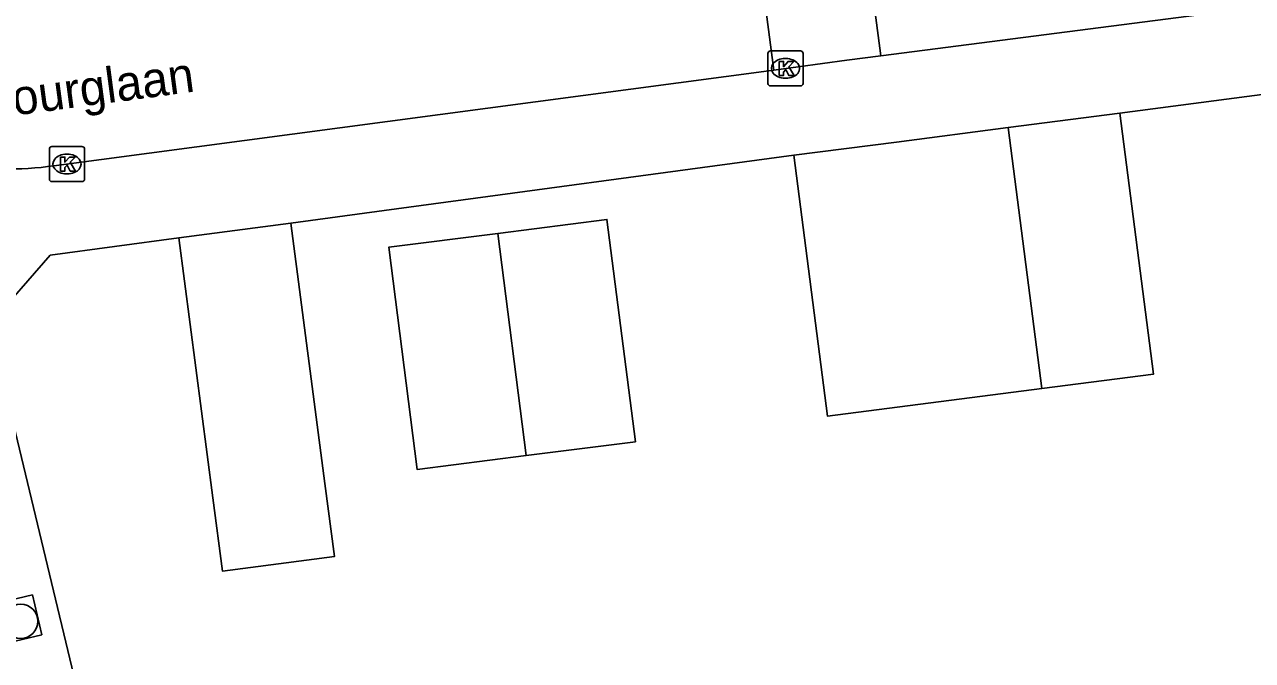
# Model space of a CAD drawing. Extents: x 158474 to 159560, y 388525 to 389605.
# Drawn here: x 159361.76 to 159396.69, y 388879.05 to 388897.14 of the extents above; entities that cross this region are included whole.
import ezdxf

# ---------------------------------------------------------------- set-up
doc = ezdxf.new("R2010")
doc.units = 0
for name, color, linetype in [('IMGEO_Boom', 7, 'Continuous'), ('IMGEO_Kolk', 7, 'Continuous'), ('IMGEO_Muur', 7, 'Continuous'), ('IMGEO_Openbare_ruimte_label', 7, 'Continuous'), ('IMGEO_Pand', 7, 'Continuous'), ('IMGEO_Parkeervlak_open', 7, 'Continuous'), ('IMGEO_Rijbaan_lokaal_open', 7, 'Continuous'), ('IMGEO_Voetpad_open', 7, 'Continuous')]:
    doc.layers.add(name, color=color, linetype=linetype)

msp = doc.modelspace()

# ---------------------------------------------------------------- linework, layer by layer
at = {"layer": 'IMGEO_Boom'}
msp.add_circle((159361.653, 388880.161), 0.489, dxfattribs=at)
at = {"layer": 'IMGEO_Kolk'}
for p, q in [((159382.982, 388896.39), (159383.834, 388896.39)), ((159382.907, 388895.464), (159382.907, 388896.316)), ((159383.395, 388896.17), (159383.42, 388896.17)), ((159383.908, 388896.316), (159383.908, 388895.464)), ((159383.834, 388895.39), (159382.982, 388895.39)), ((159383.418, 388895.61), (159383.393, 388895.61)), ((159362.469, 388892.743), (159362.469, 388893.595)), ((159362.544, 388893.669), (159363.396, 388893.669)), ((159363.47, 388893.595), (159363.47, 388892.743)), ((159362.957, 388893.449), (159362.982, 388893.449)), ((159362.98, 388892.889), (159362.955, 388892.889)), ((159363.396, 388892.669), (159362.544, 388892.669))]:
    msp.add_line(p, q, dxfattribs=at)
for points in [[(159382.982, 388896.39), (159383.834, 388896.39)], [(159382.907, 388895.464), (159382.907, 388896.316)], [(159383.228, 388896.09), (159383.351, 388896.09), (159383.351, 388895.939), (159383.481, 388896.09), (159383.645, 388896.09), (159383.499, 388895.939), (159383.652, 388895.69), (159383.5, 388895.69), (159383.415, 388895.854), (159383.351, 388895.787), (159383.351, 388895.69), (159383.228, 388895.69), (159383.228, 388896.09)], [(159383.908, 388896.316), (159383.908, 388895.464)], [(159383.834, 388895.39), (159382.982, 388895.39)], [(159362.469, 388892.743), (159362.469, 388893.595)], [(159362.544, 388893.669), (159363.396, 388893.669)], [(159363.47, 388893.595), (159363.47, 388892.743)], [(159362.79, 388893.369), (159362.913, 388893.369), (159362.913, 388893.218), (159363.043, 388893.369), (159363.207, 388893.369), (159363.061, 388893.218), (159363.214, 388892.969), (159363.062, 388892.969), (159362.977, 388893.133), (159362.913, 388893.066), (159362.913, 388892.969), (159362.79, 388892.969), (159362.79, 388893.369)], [(159363.396, 388892.669), (159362.544, 388892.669)]]:
    msp.add_lwpolyline(points, dxfattribs=at)
for centre, start, end in [((159382.984, 388896.314), 91.552, 178.448), ((159382.984, 388896.314), 91.552, 178.448), ((159383.832, 388896.314), 1.552, 88.448), ((159383.832, 388896.314), 1.552, 88.448), ((159382.984, 388895.466), 181.552, 268.448), ((159382.984, 388895.466), 181.552, 268.448), ((159383.832, 388895.466), 271.552, 358.448), ((159383.832, 388895.466), 271.552, 358.448), ((159362.546, 388893.593), 91.552, 178.448), ((159362.546, 388893.593), 91.552, 178.448), ((159363.394, 388893.593), 1.552, 88.448), ((159363.394, 388893.593), 1.552, 88.448), ((159362.546, 388892.745), 181.552, 268.448), ((159362.546, 388892.745), 181.552, 268.448), ((159363.394, 388892.745), 271.552, 358.448), ((159363.394, 388892.745), 271.552, 358.448)]:
    msp.add_arc(centre, 0.0765, start, end, dxfattribs=at)
for centre, major_axis, ratio, start_param, end_param in [((159383.394, 388895.89), (-0.387, 0.002), 0.722429, 4.712389, 7.853982), ((159383.419, 388895.89), (-0.39, 0.002), 0.717154, 1.570796, 4.712389), ((159362.956, 388893.169), (-0.387, 0.002), 0.722429, 4.712389, 7.853982), ((159362.981, 388893.169), (-0.39, 0.002), 0.717154, 1.570796, 4.712389)]:
    msp.add_ellipse(centre, major_axis=major_axis, ratio=ratio, start_param=start_param, end_param=end_param, dxfattribs=at)
at = {"layer": 'IMGEO_Muur'}
msp.add_lwpolyline([(159369.335, 388891.489), (159371.99, 388891.847)], dxfattribs=at)
at = {"layer": 'IMGEO_Pand'}
for points in [[(159389.745, 388894.204), (159392.919, 388894.613)], [(159392.919, 388894.613), (159393.875, 388887.192), (159390.7, 388886.783)], [(159383.646, 388893.419), (159386.569, 388893.795), (159389.745, 388894.204)], [(159389.745, 388894.204), (159390.7, 388886.783)], [(159390.7, 388886.783), (159384.602, 388885.998), (159383.646, 388893.419)], [(159369.335, 388891.489), (159366.156, 388891.073)], [(159366.156, 388891.073), (159367.123, 388883.668), (159367.395, 388881.583), (159370.576, 388881.999), (159370.303, 388884.083), (159369.335, 388891.489)], [(159375.229, 388891.197), (159378.33, 388891.593), (159379.138, 388885.27), (159376.035, 388884.873)], [(159376.035, 388884.873), (159372.932, 388884.477), (159372.124, 388890.8), (159375.229, 388891.197)], [(159376.035, 388884.873), (159375.229, 388891.197)]]:
    msp.add_lwpolyline(points, dxfattribs=at)
at = {"layer": 'IMGEO_Parkeervlak_open'}
for points in [[(159361.333, 388886.238), (159364.249, 388874.115)], [(159362.254, 388879.775), (159361.985, 388880.909), (159360.87, 388880.644), (159361.139, 388879.51), (159362.254, 388879.775)]]:
    msp.add_lwpolyline(points, dxfattribs=at)
at = {"layer": 'IMGEO_Rijbaan_lokaal_open'}
for points in [[(159385.475, 388901.159), (159386.12, 388896.246)], [(159383.077, 388895.844), (159382.431, 388900.76)], [(159413.579, 388899.791), (159386.12, 388896.246)], [(159386.12, 388896.246), (159385.155, 388896.121), (159383.077, 388895.844)], [(159383.077, 388895.844), (159362.6, 388893.118)]]:
    msp.add_lwpolyline(points, dxfattribs=at)
msp.add_arc((159361.222, 388903.347), 10.322, 261.3892, 277.6699, dxfattribs=at)
at = {"layer": 'IMGEO_Voetpad_open'}
for points in [[(159405.704, 388896.297), (159392.919, 388894.613)], [(159383.646, 388893.419), (159371.99, 388891.847), (159369.335, 388891.489)], [(159366.156, 388891.073), (159362.496, 388890.581), (159360.767, 388888.603), (159361.333, 388886.238)]]:
    msp.add_lwpolyline(points, dxfattribs=at)

# ---------------------------------------------------------------- texts
at = {"layer": 'IMGEO_Openbare_ruimte_label'}
msp.add_text('Cherbourglaan', height=1, rotation=7.5871, dxfattribs=at).set_placement((159357.866, 388894.067))

doc.saveas('drawing.dxf')
